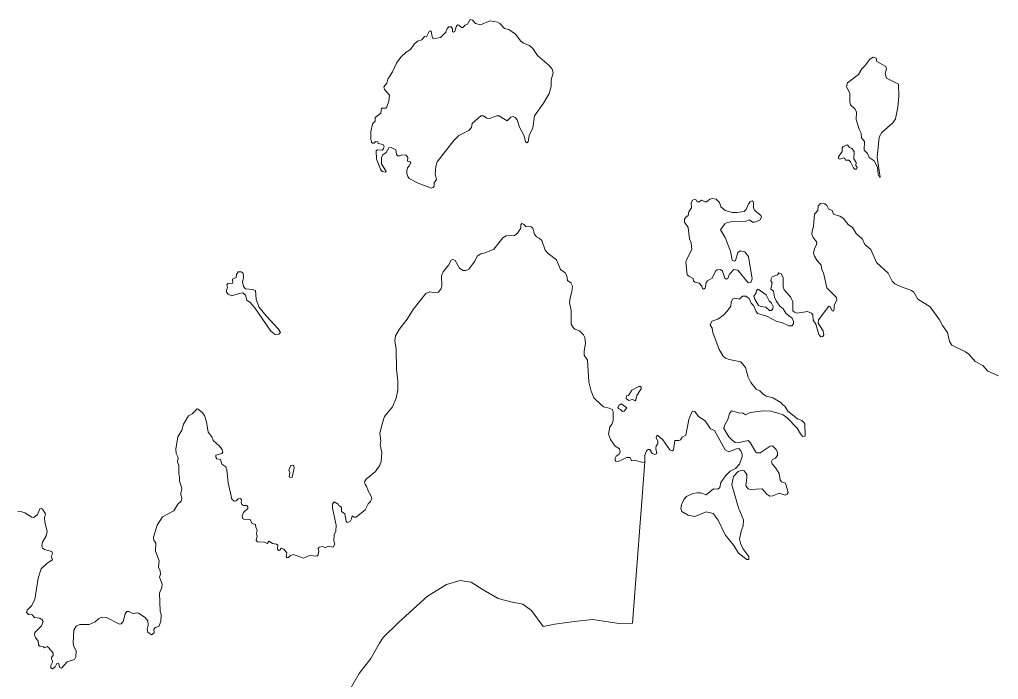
# Model space of a CAD drawing. Extents: x 369010 to 735936, y 6377141 to 6616555.
# Drawn here: x 457795 to 462206, y 6542201 to 6545175 of the extents above; entities that cross this region are included whole.
import ezdxf

# ---------------------------------------------------------------- set-up
doc = ezdxf.new("R2010")
doc.units = 0
doc.header["$LTSCALE"] = 40
doc.layers.add('3', color=7, linetype='Continuous', lineweight=13)

msp = doc.modelspace()

# ---------------------------------------------------------------- linework, layer by layer
at = {"layer": '3'}
for points in [[(459825.89, 6545175.04), (459812.65, 6545154.19), (459802.89, 6545150.22), (459792.29, 6545139.13), (459786.17, 6545139.63), (459774.58, 6545149.72), (459768.46, 6545150.72), (459761.84, 6545141.78), (459756.54, 6545121.42), (459750.42, 6545117.95), (459746.12, 6545120.59), (459746.12, 6545133.5), (459739.5, 6545142.27), (459729.73, 6545142.77), (459721.46, 6545134.83), (459716.16, 6545117.95), (459691.83, 6545094.61), (459658.73, 6545088.32), (459653.27, 6545099.41), (459649.3, 6545120.59), (459645.82, 6545124.07), (459640.03, 6545121.42), (459628.11, 6545097.26), (459620, 6545098.91), (459607.59, 6545083.85), (459588.23, 6545077.73), (459573.17, 6545063.66), (459555.95, 6545040.66), (459536.09, 6545027.75), (459512.1, 6545005.24), (459493.56, 6544978.76), (459475.19, 6544938.87), (459454, 6544907.09), (459449.2, 6544888.56), (459436.79, 6544872.17), (459438.61, 6544859.43), (459461.29, 6544834.27), (459459.13, 6544807.63), (459450.36, 6544781.64), (459445.07, 6544775.02), (459426.03, 6544775.52), (459422.06, 6544753.34), (459397.73, 6544733.98), (459397.73, 6544717.1), (459384.49, 6544704.68), (459377.21, 6544669.76), (459377.54, 6544636.16), (459380.69, 6544622.92), (459384.66, 6544617.63), (459391.77, 6544617.63), (459400.55, 6544625.57), (459409.81, 6544624.74), (459410.31, 6544616.8), (459432.82, 6544611.83), (459437.78, 6544603.06), (459433.81, 6544590.32), (459428.02, 6544586.68), (459406.34, 6544588), (459401.54, 6544583.2), (459402.37, 6544545.63), (459421.23, 6544500.12), (459428.68, 6544489.86), (459443.25, 6544487.21), (459446.39, 6544490.35), (459425.21, 6544524.78), (459425.21, 6544554.9), (459431.83, 6544565.49), (459447.22, 6544576.09), (459458.31, 6544597.27), (459469.73, 6544598.59), (459489.59, 6544588), (459493.56, 6544566.82), (459499.35, 6544561.02), (459508.29, 6544560.69), (459517.06, 6544565.99), (459536.26, 6544564.17), (459543.71, 6544553.58), (459543.38, 6544536.7), (459554.3, 6544534.54), (459557.44, 6544530.08), (459550.82, 6544515.18), (459542.88, 6544506.24), (459540.23, 6544493.5), (459539.73, 6544481.58), (459543.71, 6544467.02), (459550, 6544459.41), (459591.04, 6544437.39), (459650.29, 6544415.22), (459658.73, 6544418.36), (459663.03, 6544424.48), (459662.87, 6544439.54), (459673.96, 6544453.61), (459666.84, 6544477.94), (459670.81, 6544514.19), (459676.94, 6544534.21), (459751.75, 6544630.04), (459773.59, 6544653.05), (459819.6, 6544674.73), (459830.52, 6544688.46), (459834.5, 6544707)], [(459834.5, 6544707), (459873.72, 6544741.92), (459885.97, 6544740.93), (459901.03, 6544730.34), (459913.94, 6544729.51), (459944.39, 6544741.42), (459954.49, 6544741.42), (459991.89, 6544719.25), (460007.78, 6544735.63), (460018.37, 6544738.28), (460028.14, 6544733.48), (460036.91, 6544723.38), (460048, 6544690.12), (460067.86, 6544650.89), (460073.98, 6544624.74), (460081.59, 6544619.94), (460087.22, 6544624.25), (460091.03, 6544652.22), (460107.91, 6544687.47), (460114.86, 6544740.93), (460156.24, 6544798.85), (460181.39, 6544841.72), (460190.17, 6544873.17), (460190.66, 6544903.62), (460199.27, 6544934.9), (460195.3, 6544950.95), (460180.73, 6544968.16), (460129.09, 6545012.69), (460108.24, 6545044.13), (460091.86, 6545057.87), (460065.38, 6545068.96), (460054.12, 6545078.22), (460029.79, 6545109.17), (460000.17, 6545129.86), (459979.98, 6545134.83), (459958.63, 6545156.84), (459948.36, 6545162.63), (459914.77, 6545169.58), (459871.9, 6545152.04), (459848.9, 6545156.84), (459835.16, 6545171.9), (459825.89, 6545175.04)], [(461463.22, 6544297.87), (461455.77, 6544313.76), (461439.39, 6544321.71), (461432.77, 6544337.1), (461423.83, 6544344.71), (461404.47, 6544346.04), (461393.88, 6544336.27), (461391.56, 6544314.59), (461376.33, 6544298.2), (461372.03, 6544241.77), (461366.24, 6544221.74), (461364.91, 6544208.17), (461370.21, 6544192.12), (461387.42, 6544171.43), (461386.1, 6544160.84), (461376.17, 6544141.8), (461372.69, 6544122.44), (461376.17, 6544109.2), (461387.26, 6544090.5), (461406.29, 6544067.66), (461409.27, 6544046.8), (461417.71, 6544033.56), (461432.77, 6543966.04), (461475.8, 6543921.68), (461477.12, 6543909.77), (461465.21, 6543887.75), (461466.04, 6543871.87), (461463.06, 6543860.78), (461457.26, 6543862.1), (461447, 6543881.96), (461441.38, 6543883.78), (461394.21, 6543821.39), (461392.88, 6543807.32), (461415.89, 6543772.89), (461418.54, 6543754.36), (461413.74, 6543746.41), (461404.8, 6543745.42), (461396.03, 6543756.01), (461383.28, 6543802.02), (461370.37, 6543819.73), (461369.05, 6543843.57), (461362.93, 6543852.01), (461345.71, 6543859.45), (461298.55, 6543851.51), (461287.13, 6543855.98), (461279.68, 6543862.93), (461278.68, 6543902.82), (461268.59, 6543924.83), (461240.29, 6543956.6), (461235.82, 6543970.34), (461235.82, 6544011.88), (461226.22, 6544028.76), (461216.46, 6544033.07), (461209.84, 6544023.8), (461186.83, 6544015.03), (461181.04, 6544006.59), (461179.71, 6543997.81), (461186, 6543988.05), (461180.38, 6543960.58), (461191.96, 6543950.98), (461196.26, 6543924), (461203.88, 6543907.12), (461220.26, 6543883.78), (461235.65, 6543871.87), (461248.4, 6543851.51), (461258.99, 6543840.92), (461275.87, 6543829.5), (461282.99, 6543814.44)], [(462205.84, 6543568.66), (462158.17, 6543590.34), (462135.17, 6543616.33), (462100.74, 6543633.21), (462072.28, 6543666.81), (462056.72, 6543678.23), (461996.31, 6543707.02), (461984.72, 6543723.74), (461976.78, 6543764.45), (461953.61, 6543795.73), (461940.87, 6543821.88), (461897.5, 6543880.64), (461842.89, 6543915.56), (461824.85, 6543946.01), (461813.76, 6543954.45), (461761.63, 6543973.49), (461738.62, 6543984.57), (461727.04, 6543995.5), (461709.33, 6544032.24), (461655.87, 6544080.4), (461630.05, 6544139.16), (461603.9, 6544161.33), (461593.8, 6544185.17), (461565.01, 6544210.32), (461548.29, 6544237.63), (461528.43, 6544251.86), (461506.09, 6544280.5), (461491.03, 6544289.43), (461463.22, 6544297.87)], [(460263.98, 6543999.14), (460260.5, 6544019.83), (460253.06, 6544033.07), (460232.7, 6544048.13), (460214.83, 6544091.49), (460176.76, 6544120.12), (460162.69, 6544136.01), (460147.63, 6544178.55), (460136.21, 6544190.46), (460124.46, 6544196.25), (460115.19, 6544208.5), (460107.25, 6544235.48), (460100.63, 6544241.27), (460075.8, 6544241.77), (460065.21, 6544253.19), (460058.59, 6544255.34), (460053.29, 6544249.71), (460052.8, 6544234.98), (460038.73, 6544212.47), (460024.66, 6544201.88), (459987.26, 6544199.73), (459972.2, 6544191.79), (459931.65, 6544139.98), (459893.09, 6544123.76), (459873.22, 6544119.79), (459857.17, 6544109.2), (459846.08, 6544085.7), (459819.6, 6544050.78), (459806.36, 6544044.65), (459793.12, 6544043.66), (459777.56, 6544054.75), (459756.88, 6544088.84), (459746.61, 6544093.64), (459739.99, 6544090.99), (459727.42, 6544067.99), (459703.58, 6544038.03), (459696.14, 6544019.5), (459697.79, 6543974.81), (459694.32, 6543963.22), (459681.9, 6543947.01), (459659.39, 6543944.69), (459644.17, 6543948.66), (459625.13, 6543939.89), (459568.2, 6543867.89), (459541.72, 6543824.04), (459505.64, 6543778.52), (459489.26, 6543749.39), (459485.28, 6543727.38), (459491.08, 6543689.32), (459493.72, 6543597.79), (459499.68, 6543546.15), (459498.52, 6543505.44), (459491.57, 6543468.04), (459475.68, 6543429.14), (459439.77, 6543385.78), (459429.51, 6543357.48), (459417.92, 6543310.64), (459422.89, 6543277.04), (459418.92, 6543258.01), (459426.53, 6543223.09), (459423.88, 6543183.37), (459417.76, 6543166.65), (459398.73, 6543137.86), (459356.85, 6543103.43), (459349.07, 6543091.02), (459352.05, 6543079.1), (459358.67, 6543072.48), (459366.29, 6543050.3), (459378.2, 6543030.11), (459381.35, 6543016.38), (459376.38, 6543003.14), (459366.29, 6542992.54), (459352.55, 6542965.07), (459312, 6542931.97), (459301.74, 6542931.97), (459293.3, 6542938.59), (459290.98, 6542924.85), (459283.87, 6542912.44), (459270.62, 6542907.64), (459265.83, 6542914.26), (459260.03, 6542947.36), (459245.47, 6542957.62), (459245.47, 6542976.99), (459233.55, 6542985.43), (459230.9, 6542990.72), (459212.2, 6543000.82), (459205.25, 6542990.23), (459204.75, 6542972.19), (459220.97, 6542895.72), (459219.15, 6542869.57), (459212.53, 6542853.35), (459211.21, 6542825.55), (459215.18, 6542810.82), (459208.56, 6542797.25), (459185.56, 6542801.55), (459172.32, 6542794.1), (459161.72, 6542800.72), (459144.84, 6542796.75), (459139.55, 6542790.96), (459142.69, 6542777.72)], [(459257.55, 6542110.08), (459324.91, 6542227.42), (459377.87, 6542295.94), (459416.6, 6542364.29), (459433.48, 6542390.27), (459501.83, 6542457.47), (459632.25, 6542576.3), (459718.31, 6542628.43), (459780.21, 6542646.47), (459829.37, 6542638.86), (459883.65, 6542605.26), (459950.85, 6542565.21), (460008.94, 6542550.98), (460063.06, 6542540.55), (460101.95, 6542512.09), (460153.59, 6542439.76), (460206.55, 6542450.19), (460293.27, 6542462.1), (460375.86, 6542471.21), (460497.34, 6542453), (460556.76, 6542454.32), (460611.7, 6543181.22), (460604.26, 6543178.57), (460570.33, 6543188.17), (460552.95, 6543185.52), (460546.33, 6543201.08), (460531.43, 6543201.08), (460492.54, 6543183.37), (460481.95, 6543184.69), (460477.98, 6543189.49), (460477.98, 6543197.93), (460482.78, 6543207.7), (460496.02, 6543216.97), (460501.81, 6543226.73), (460497.51, 6543239.97), (460478.64, 6543252.38), (460456.96, 6543282.84), (460449.01, 6543305.84), (460454.64, 6543339.44), (460464.41, 6543353.01), (460470.2, 6543368.07), (460470.03, 6543405.14), (460466.39, 6543417.56), (460452.32, 6543424.18), (460426.17, 6543429.97), (460415.09, 6543437.91), (460382.32, 6543470.68), (460370.73, 6543499.81), (460359.31, 6543543.01), (460353.68, 6543639.83), (460338.79, 6543662.01), (460338.29, 6543680.87), (460344.41, 6543714.47), (460342.26, 6543742.44), (460336.47, 6543754.36), (460318.1, 6543772.89), (460297.41, 6543779.02), (460288.64, 6543786.96), (460281.03, 6543802.02), (460280.7, 6543863.43), (460273.58, 6543900.5), (460275.4, 6543920.86), (460283.01, 6543949.16), (460285.66, 6543973.98), (460279.04, 6543988.55), (460263.98, 6543999.14)], [(461282.99, 6543814.44), (461281.66, 6543804.18), (461274.55, 6543794.91), (461261.31, 6543794.91), (461229.53, 6543809.97), (461206.86, 6543814.77), (461162.34, 6543837.77), (461120.3, 6543851.01), (461113.68, 6543858.63), (461101.26, 6543886.43), (461091.17, 6543897.02), (461081.9, 6543918.21), (461067.83, 6543927.97), (461052.28, 6543927.97), (461038.54, 6543915.56), (461015.7, 6543918.7), (461007.92, 6543914.73), (461001.3, 6543901.82), (460999.48, 6543883.78), (460984.09, 6543861.27), (460966.88, 6543842.74), (460940.73, 6543825.03), (460914.08, 6543815.76), (460906.96, 6543799.87), (460916.23, 6543784.81), (460918.05, 6543764.45), (460946.68, 6543687.99), (460965.05, 6543658.04), (460976.14, 6543649.59), (460992.86, 6543642.48), (461045.49, 6543632.71), (461065.85, 6543607.06), (461078.09, 6543563.37), (461090.01, 6543538.71), (461114.17, 6543508.58), (461130.89, 6543501.47), (461143.8, 6543488.23), (461159.69, 6543477.64), (461189.31, 6543470.19), (461225.56, 6543449.83), (461233.5, 6543438.74), (461242.77, 6543432.12), (461257, 6543410.44), (461300.86, 6543375.52), (461319.73, 6543367.58), (461329.16, 6543359.3), (461332.64, 6543353.01), (461335.45, 6543297.9), (461324.53, 6543296.08), (461313.44, 6543308.49), (461299.21, 6543333.65), (461253.36, 6543379.66), (461235.16, 6543392.9), (461207.35, 6543402.17), (461180.71, 6543409.61), (461145.79, 6543412.26), (461087.03, 6543403.82), (461066.67, 6543393.73), (461052.44, 6543402.5), (461040.19, 6543400.84), (461002.96, 6543411.77), (460993.69, 6543399.85), (460985.74, 6543372.87), (460970.85, 6543344.74), (460968.2, 6543331.33), (460991.54, 6543294.26), (461006.1, 6543279.69), (461019.84, 6543269.6), (461031.75, 6543266.95), (461077.27, 6543277.87), (461087.2, 6543269.1), (461112.02, 6543225.74), (461117.32, 6543222.26), (461132.21, 6543221.77), (461176.4, 6543252.38), (461187, 6543253.21), (461204.7, 6543237.65), (461210.5, 6543223.09), (461210, 6543211.67), (461201.39, 6543197.93), (461188.15, 6543192.31), (461183.69, 6543182.87), (461186.83, 6543172.28), (461202.72, 6543153.74), (461217.28, 6543128.59), (461222.25, 6543101.11), (461228.87, 6543091.51), (461246.91, 6543084.89), (461258.33, 6543043.35), (461253.03, 6543036.24), (461244.26, 6543031.77), (461218.11, 6543041.04), (461188.98, 6543028.29), (461175.74, 6543027.46), (461162.5, 6543035.74), (461141.32, 6543060.07), (461087.2, 6543057.42), (461078.43, 6543060.57), (461066.84, 6543073.31), (461072.63, 6543110.88)], [(459142.69, 6542777.72), (459140.87, 6542762.33), (459133.92, 6542757.03), (459101.31, 6542759.18), (459074.83, 6542747.76), (459028.99, 6542763.65), (459015.75, 6542759.68), (459006.81, 6542750.74), (459000.19, 6542748.59), (458996.22, 6542753.89), (458999.69, 6542771.6), (458985.46, 6542788.31), (458973.05, 6542792.78), (458967.75, 6542784.01), (458961.63, 6542781.69), (458956.66, 6542787.48), (458958.98, 6542805.52), (458951.86, 6542810.82), (458934.65, 6542813.96), (458919.09, 6542824.56), (458910.82, 6542813.14), (458898.41, 6542819.76), (458866.63, 6542821.08), (458861.17, 6542827.21), (458865.31, 6542847.07), (458861.83, 6542857.66), (458865.47, 6542874.54), (458859.18, 6542885.63), (458857.53, 6542899.2), (458842.47, 6542904.16), (458831.87, 6542922.7), (458808.37, 6542922.2), (458799.6, 6542926.67), (458797.78, 6542937.76), (458804.07, 6542953.15), (458822.61, 6542970.86), (458822.61, 6542979.3), (458819.46, 6542984.93), (458804.4, 6542984.93), (458796.12, 6542988.9), (458792.98, 6542998.34), (458794.14, 6543010.58), (458789.67, 6543016.38), (458779.08, 6543014.22), (458770.64, 6543005.78), (458761.04, 6543004.46), (458750.78, 6543013.73), (458734.89, 6543087.05), (458728.27, 6543145.47), (458723.47, 6543158.71), (458706.09, 6543171.95), (458700.79, 6543191.81), (458683.25, 6543194.95), (458679.28, 6543203.23), (458679.28, 6543211.67), (458706.75, 6543219.12), (458710.89, 6543224.91), (458707.75, 6543237.32), (458694.84, 6543253.21), (458667.03, 6543277.54), (458661.24, 6543294.26), (458644.69, 6543315.94), (458636.74, 6543361.95), (458627.48, 6543390.58), (458618.21, 6543404.81), (458599.67, 6543419.38), (458594.38, 6543420.21), (458572.69, 6543397.7), (458556.31, 6543388.43), (458532.97, 6543351.69), (458526.52, 6543324.88), (458507.98, 6543293.93), (458498.22, 6543239.14), (458500.87, 6543218.79), (458508.64, 6543201.91), (458506.82, 6543181.71), (458512.62, 6543165.66), (458511.79, 6543126.44), (458515.26, 6543113.53), (458514.77, 6543094.16), (458525.53, 6543063.71), (458524.86, 6543050.47), (458520.89, 6543042.86), (458520.89, 6543032.26), (458526.19, 6543018.53), (458522.55, 6543004.96), (458507.98, 6542991.22), (458489.45, 6542961.1), (458439.13, 6542933.29), (458415.3, 6542896.55), (458398.42, 6542842.27), (458399.25, 6542828.2), (458409.34, 6542814.96), (458407.19, 6542779.54), (458424.07, 6542735.85), (458420.43, 6542707.05), (458427.71, 6542689.84), (458429.53, 6542674.78), (458425.56, 6542661.54), (458436.65, 6542630.59)], [(461072.63, 6543110.88), (461071.8, 6543124.12), (461059.39, 6543140.5), (461051.45, 6543143.98), (461033.24, 6543138.35), (461011.56, 6543115.84), (461004.11, 6543078.61), (461034.9, 6542974.01), (461056.25, 6542920.88), (461054.92, 6542893.57), (461046.15, 6542869.24), (461038.54, 6542833), (461043.01, 6542814.46), (461053.6, 6542790.96), (461081.07, 6542754.38), (461080.58, 6542741.97), (461071.31, 6542741.14), (461034.57, 6542770.27), (461013.88, 6542803.87), (460974.82, 6542853.35), (460942.05, 6542918.73), (460919.87, 6542948.35), (460888.76, 6542956.63), (460837.12, 6542935.44), (460807.5, 6542941.73), (460779.19, 6542957.95), (460775.22, 6542970.86), (460777.54, 6542987.25), (460788.79, 6543011.91), (460799.39, 6543024.82), (460829.01, 6543039.38), (460848.37, 6543042.36), (460863.44, 6543041.53), (460888.59, 6543033.59), (460921.53, 6543060.07), (460941.39, 6543058.41), (460950.66, 6543065.37), (460954.63, 6543087.87), (460976.31, 6543119.32), (460996.17, 6543140.01), (461020.83, 6543152.09), (461038.54, 6543171.45), (461050.45, 6543205.55), (461050.95, 6543216.47), (461045.66, 6543231.03), (461035.89, 6543241.79), (461025.79, 6543240.8), (460990.38, 6543226.24), (460974.49, 6543236), (460926.66, 6543322.56), (460907.96, 6543330.5), (460883.96, 6543366.25), (460853.51, 6543386.28), (460837.12, 6543409.12), (460827.02, 6543410.11), (460819.08, 6543396.87), (460810.64, 6543372.87), (460796.74, 6543301.37), (460779.86, 6543293.43), (460773.24, 6543281.02), (460766.28, 6543277.54), (460747.58, 6543277.54), (460741.46, 6543235.5), (460736.16, 6543232.03), (460724.74, 6543236.5), (460692.8, 6543280.52), (460671.29, 6543300.55), (460665.99, 6543300.55), (460662.84, 6543292.11), (460670.95, 6543274.4), (460670.62, 6543263.31), (460663.51, 6543253.71), (460661.69, 6543241.3), (460666.15, 6543218.79), (460657.22, 6543214.32), (460645.3, 6543218.79), (460634.38, 6543236.83), (460626.76, 6543237.32), (460619.32, 6543231.03), (460612.2, 6543212.17), (460611.7, 6543181.22), (460556.76, 6542454.32), (460497.34, 6542453), (460375.86, 6542471.21), (460293.27, 6542462.1), (460206.55, 6542450.19), (460153.59, 6542439.76), (460101.95, 6542512.09), (460063.06, 6542540.55), (460008.94, 6542550.98), (459950.85, 6542565.21), (459883.65, 6542605.26), (459829.37, 6542638.86), (459780.21, 6542646.47), (459718.31, 6542628.43), (459632.25, 6542576.3), (459501.83, 6542457.47), (459433.48, 6542390.27), (459416.6, 6542364.29), (459377.87, 6542295.94)], [(458436.65, 6542630.59), (458435.33, 6542615.19), (458425.56, 6542590.37), (458428.04, 6542509.11), (458432.35, 6542493.71), (458431.02, 6542462.77), (458421.75, 6542439.76), (458405.04, 6542434.46), (458399.74, 6542425.53), (458401.73, 6542411.46), (458389.32, 6542401.36), (458372.6, 6542414.11), (458368.96, 6542427.84), (458374.26, 6542445.88), (458372.93, 6542464.42), (458360.19, 6542479.98), (458330.07, 6542499.34), (458319.97, 6542501.16), (458307.56, 6542496.69), (458287.03, 6542506.46), (458278.59, 6542507.29), (458269.82, 6542497.19), (458261.05, 6542462.27), (458252.61, 6542450.85), (458244.67, 6542449.86), (458186.24, 6542479.48), (458166.05, 6542481.3), (458151.98, 6542476.01), (458135.76, 6542460.12), (458107.79, 6542448.53), (458066.75, 6542448.53), (458050.36, 6542440.59), (458038.94, 6542422.55), (458036.79, 6542365.45), (458038.78, 6542349.56), (458050.2, 6542329.7), (458047.55, 6542302.72), (458042.25, 6542291.3), (458009.15, 6542280.21), (457984.33, 6542252.41), (457976.38, 6542254.06), (457969.43, 6542273.59), (457962.32, 6542272.27), (457955.2, 6542258.2), (457942.62, 6542249.27), (457936, 6542252.74), (457935.17, 6542264.33), (457944.44, 6542282.37), (457937.82, 6542292.13), (457937.82, 6542300.57), (457946.59, 6542309.84), (457946.1, 6542319.94), (457925.9, 6542343.77), (457918.29, 6542348.73), (457907.2, 6542342.94), (457902.4, 6542347.91), (457886.52, 6542350.55), (457880.39, 6542356.18), (457878.41, 6542373.39), (457866.49, 6542390.27), (457862.52, 6542401.36), (457863.34, 6542411.96), (457892.97, 6542442.9), (457900.91, 6542462.77), (457896.94, 6542470.21), (457886.35, 6542476.83), (457861.52, 6542479.48), (457851.43, 6542492.39), (457834.22, 6542493.22), (457825.78, 6542503.31), (457828.92, 6542513.08), (457848.95, 6542533.44), (457862.68, 6542560.74), (457878.57, 6542657.56), (457891.98, 6542699.93), (457918.95, 6542725.59), (457943.28, 6542740.15), (457936.66, 6542755.71), (457943.28, 6542767.62), (457939.31, 6542776.89), (457907.04, 6542786.66), (457897.93, 6542793.28), (457894.46, 6542803.87), (457897.6, 6542820.25), (457914.32, 6542848.89), (457919.62, 6542867.42), (457908.69, 6542911.61), (457907.2, 6542928.82), (457910.84, 6542947.86), (457898.43, 6542968.71), (457893.14, 6542971.69), (457886.52, 6542970.37), (457875.1, 6542943.89), (457859.54, 6542931.14), (457849.44, 6542932.8), (457818.66, 6542951.83), (457804.59, 6542956.3), (457786.88, 6542957.13)], [(459377.87, 6542295.94), (459324.91, 6542227.42), (459257.55, 6542110.08)]]:
    msp.add_lwpolyline(points, dxfattribs=at)
for points in [[(461672.42, 6544464.7), (461658.85, 6544552.75), (461668.45, 6544645.6), (461681.03, 6544665.46), (461730.51, 6544709.98), (461742.59, 6544727.69), (461752.52, 6544780.81), (461756.83, 6544829.31), (461756, 6544883.26), (461701.88, 6544911.56), (461694.76, 6544932.42), (461701.88, 6544952.28), (461698.4, 6544963.7), (461657.69, 6544986.2), (461654.21, 6545000.44), (461641.97, 6545005.73), (461626.74, 6544996.8), (461604.4, 6544966.01), (461589.83, 6544953.6), (461575.76, 6544927.95), (461525.78, 6544890.38), (461520.98, 6544873.99), (461536.87, 6544842.22), (461535.55, 6544804.65), (461539.68, 6544791.41), (461560.54, 6544771.88), (461565.83, 6544758.31), (461565.34, 6544724.71), (461578.74, 6544680.85), (461587.68, 6544663.14), (461588.51, 6544642.45), (461601.75, 6544625.24), (461601.42, 6544587.17), (461615.49, 6544570.79), (461623.93, 6544553.25), (461645.11, 6544538.19), (461660.17, 6544510.22), (461663.65, 6544476.29), (461669.77, 6544464.37)], [(461566, 6544500.95), (461569.48, 6544508.89), (461563.35, 6544517.83), (461565.17, 6544530.57), (461553.59, 6544547.78), (461554.91, 6544579.73), (461544.82, 6544594.62), (461534.22, 6544598.59), (461525.78, 6544611.01), (461505.43, 6544603.56), (461501.12, 6544595.12), (461501.95, 6544581.05), (461485.07, 6544556.23), (461485.56, 6544548.78), (461491.36, 6544546.13), (461508.57, 6544551.43), (461513.87, 6544548.78), (461517.34, 6544541.16), (461531.08, 6544541.66), (461539.85, 6544533.22), (461552.26, 6544507.24), (461558.88, 6544500.95)], [(460916.89, 6544368.54), (460905.64, 6544366.23), (460889.75, 6544354.31), (460882.14, 6544353.98), (460869.39, 6544360.93), (460856.98, 6544353.48), (460848.54, 6544354.31), (460845.56, 6544360.6), (460836.29, 6544365.4), (460825.7, 6544359.28), (460821.23, 6544347.69), (460823.05, 6544327), (460810.64, 6544308.8), (460807.5, 6544292.08), (460796.41, 6544284.96), (460790.78, 6544274.87), (460791.77, 6544262.46), (460807.33, 6544238.62), (460813.12, 6544186.49), (460820.57, 6544169.28), (460824.05, 6544139.16), (460800.38, 6544092.32), (460797.73, 6544079.57), (460803.03, 6544025.12), (460810.14, 6544018.01), (460830, 6544007.91), (460831.82, 6543997.81), (460837.12, 6543991.53), (460856.48, 6543987.55), (460869.89, 6543973.82), (460871.55, 6543963.22), (460876.51, 6543959.75), (460883.46, 6543964.22), (460889.42, 6543990.2), (460894.38, 6543998.15), (460916.07, 6544010.06), (460931.46, 6544040.68), (460938.91, 6544047.3), (460952.64, 6544048.13), (460961.58, 6544040.68), (460973, 6544009.73), (460979.62, 6544005.26), (460985.74, 6544007.41), (460994.18, 6544028.27), (461013.55, 6544048.13), (461030.93, 6544045.48), (461078.59, 6543988.88), (461090.51, 6543990.7), (461096.3, 6544007.08), (461079.91, 6544107.71), (461063.2, 6544128.56), (461041.85, 6544133.03), (461031.26, 6544125.09), (461021.16, 6544089.17), (461016.36, 6544086.52), (461006.6, 6544090.5), (460997.99, 6544131.21), (460973.66, 6544192.12), (460953.8, 6544226.71), (460972.83, 6544254.01), (460982.93, 6544260.3), (461008.58, 6544265.6), (461067.17, 6544266.43), (461084.38, 6544272.55), (461097.13, 6544261.96), (461106.89, 6544261.63), (461130.72, 6544270.4), (461137.84, 6544284.96), (461135.19, 6544292.08), (461108.38, 6544315.09), (461102.59, 6544324.35), (461102.59, 6544346.04), (461100.44, 6544355.63), (461095.64, 6544357.95), (461087.2, 6544354.31), (461079.75, 6544344.21), (461069.49, 6544319.39), (461060.22, 6544309.79), (461027.12, 6544304.82), (461007.59, 6544306.15), (460974.32, 6544315.09), (460954.79, 6544330.48), (460948.17, 6544350.83), (460933.28, 6544365.9)], [(458946.24, 6543756.18), (458963.62, 6543757.5), (458970.4, 6543764.62), (458960.47, 6543780.67), (458905.36, 6543839.43), (458872.42, 6543879.98), (458860.18, 6543914.73), (458857.86, 6543953.46), (458844.45, 6543958.76), (458812.01, 6543961.9), (458803.08, 6543971.67), (458799.6, 6543991.36), (458803.08, 6544013.21), (458802.25, 6544032.74), (458793.81, 6544037.7), (458780.4, 6544038.53), (458772.79, 6544026.45), (458770.97, 6544011.88), (458753.59, 6544004.27), (458755.08, 6543986.89), (458733.23, 6543985.9), (458728.27, 6543978.78), (458731.91, 6543967.69), (458727.44, 6543955.61), (458727.77, 6543947.17), (458734.89, 6543937.9), (458750.94, 6543929.46), (458784.21, 6543940.55), (458800.59, 6543942.7), (458812.68, 6543933.43), (458818.96, 6543910.26), (458833.69, 6543900), (458855.04, 6543875.51), (458927.54, 6543770.74)], [(461173.42, 6543864.25), (461182.69, 6543863.92), (461189.64, 6543872.69), (461190.64, 6543882.46), (461183.52, 6543897.52), (461172.1, 6543908.11), (461158.36, 6543934.59), (461122.61, 6543959.25), (461115, 6543954.45), (461113.35, 6543943.36), (461103.91, 6543928.8), (461107.55, 6543915.06), (461125.26, 6543885.93), (461136.19, 6543881.13), (461157.87, 6543879.31)], [(460585.22, 6543521.66), (460553.94, 6543505.27), (460538.39, 6543481.44), (460529.61, 6543479.29), (460528.79, 6543466.88), (460539.71, 6543458.11), (460556.09, 6543462.91), (460569.33, 6543456.62), (460572.48, 6543460.75), (460576.45, 6543480.61), (460595.82, 6543510.24), (460596.31, 6543516.36), (460592.84, 6543520.83)], [(460512.4, 6543408.95), (460519.02, 6543409.78), (460531.77, 6543424.51), (460506.11, 6543442.55), (460496.02, 6543437.25), (460490.72, 6543427.16), (460493.86, 6543421.36), (460503.13, 6543418.22)], [(459025.84, 6543166.65), (459017.4, 6543165.33), (459008.63, 6543144.64), (459012.11, 6543134.05), (459009.13, 6543114.19), (459015.75, 6543110.55), (459022.37, 6543113.2), (459031.97, 6543153.41), (459030.64, 6543164.01)]]:
    msp.add_lwpolyline(points, close=True, dxfattribs=at)

doc.saveas('drawing.dxf')
